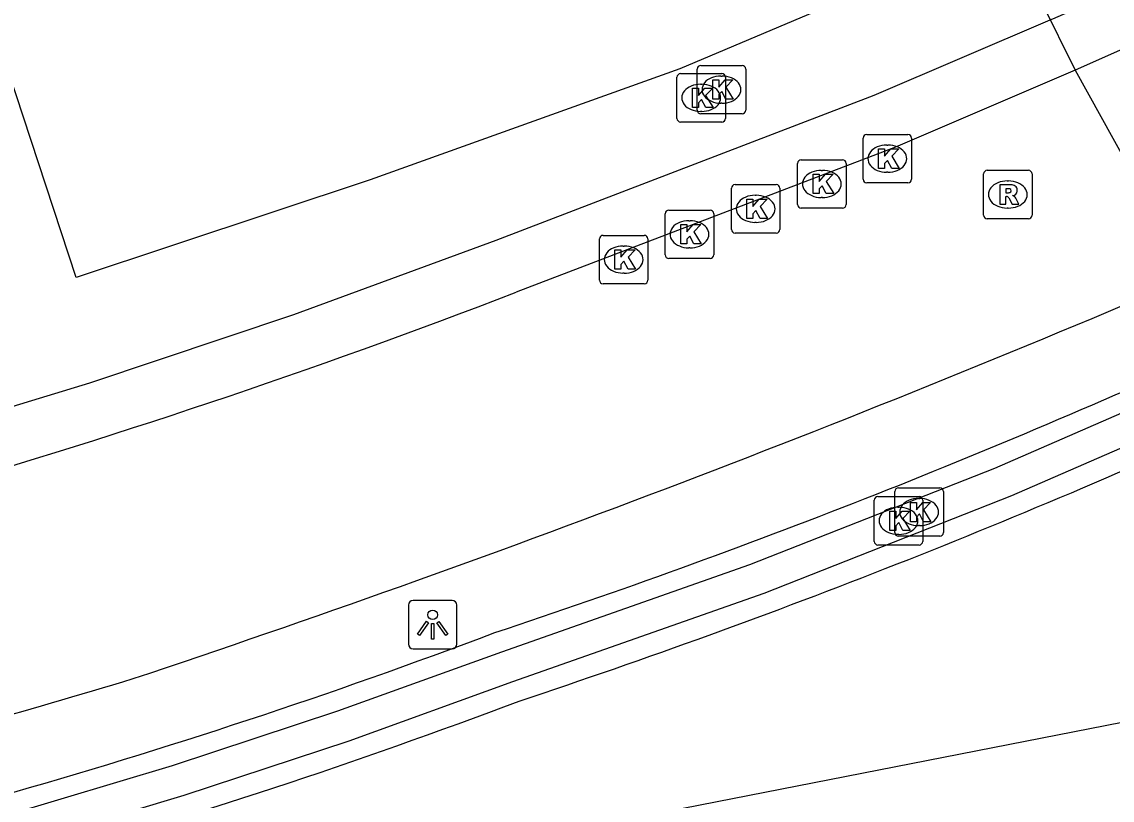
# Model space of a CAD drawing. Extents: x 155018 to 156648, y 383980 to 385733.
# Drawn here: x 155596.44 to 155618.96, y 384052.29 to 384068.37 of the extents above; entities that cross this region are included whole.
import ezdxf

# ---------------------------------------------------------------- set-up
doc = ezdxf.new("R2010")
doc.units = 0
for name, color, linetype in [('IMGEO_Berm_gesloten', 7, 'Continuous'), ('IMGEO_Dek', 7, 'Continuous'), ('IMGEO_Groenvoorziening', 7, 'Continuous'), ('IMGEO_Hek', 7, 'Continuous'), ('IMGEO_Kolk', 7, 'Continuous'), ('IMGEO_Lichtpunt', 7, 'Continuous'), ('IMGEO_Rijbaan_regionaal_gesloten', 7, 'Continuous'), ('IMGEO_Rioolput', 7, 'Continuous'), ('IMGEO_Verkeerseiland_gesloten', 7, 'Continuous'), ('IMGEO_Waterloop', 7, 'Continuous')]:
    doc.layers.add(name, color=color, linetype=linetype)

msp = doc.modelspace()

# ---------------------------------------------------------------- linework, layer by layer
at = {"layer": 'IMGEO_Berm_gesloten'}
msp.add_lwpolyline([(155593.102, 384059.478), (155593.265, 384059.524), (155593.429, 384059.57), (155593.592, 384059.616), (155597.846, 384060.909), (155602.062, 384062.325), (155606.235, 384063.861), (155614.047, 384066.851), (155617.682, 384068.408), (155617.735, 384068.43), (155618.785, 384068.896), (155623.21, 384070.949), (155624.821, 384071.729), (155630.197, 384074.471), (155633.737, 384076.31), (155636.052, 384077.589), (155638.332, 384078.93), (155640.574, 384080.333), (155646.445, 384084.069), (155648.664, 384085.498), (155650.853, 384086.972), (155653.011, 384088.492), (155656.891, 384091.243), (155658.362, 384092.285)], dxfattribs=at)
at = {"layer": 'IMGEO_Dek'}
msp.add_lwpolyline([(155614.427, 384075.513), (155616.765, 384070.251), (155617.5, 384068.774), (155618.198, 384067.37), (155620.564, 384063.097), (155621.34, 384061.696), (155622.152, 384060.419), (155624.8, 384056.251)], dxfattribs=at)
at = {"layer": 'IMGEO_Groenvoorziening'}
for points in [[(155616.765, 384070.251), (155610.033, 384067.398), (155603.637, 384065.103), (155597.563, 384063.088), (155594.601, 384072.089)], [(155597.12, 384049.434), (155604.059, 384050.94), (155620.185, 384054.1), (155624.414, 384056.04), (155624.8, 384056.251)]]:
    msp.add_lwpolyline(points, dxfattribs=at)
for centre, radius, start, end in [((155558.732, 384198.76), 150.686, 288.36681, 294.54999), ((155558.484, 384199.371), 152.844, 288.39419, 294.61744), ((155560.762, 384176.117), 128.662, 285.87176, 290.68668), ((155560.695, 384176.331), 130.386, 285.94279, 290.66744)]:
    msp.add_arc(centre, radius, start, end, dxfattribs=at)
at = {"layer": 'IMGEO_Hek'}
for points in [[(155617.5, 384068.774), (155618.198, 384067.37)], [(155618.198, 384067.37), (155620.564, 384063.097)]]:
    msp.add_lwpolyline(points, dxfattribs=at)
at = {"layer": 'IMGEO_Kolk'}
for p, q in [((155610.047, 384067.299), (155610.899, 384067.299)), ((155610.39, 384066.542), (155610.39, 384067.394)), ((155610.465, 384067.468), (155611.317, 384067.468)), ((155610.878, 384067.248), (155610.903, 384067.248)), ((155611.391, 384067.394), (155611.391, 384066.542)), ((155609.972, 384066.373), (155609.972, 384067.225)), ((155610.46, 384067.079), (155610.485, 384067.079)), ((155610.973, 384067.225), (155610.973, 384066.373)), ((155610.901, 384066.688), (155610.876, 384066.688)), ((155610.483, 384066.519), (155610.458, 384066.519)), ((155611.317, 384066.468), (155610.465, 384066.468)), ((155610.899, 384066.299), (155610.047, 384066.299)), ((155613.815, 384065.116), (155613.815, 384065.968)), ((155613.89, 384066.042), (155614.742, 384066.042)), ((155614.816, 384065.968), (155614.816, 384065.116)), ((155614.303, 384065.822), (155614.328, 384065.822)), ((155612.538, 384065.519), (155613.39, 384065.519)), ((155612.463, 384064.593), (155612.463, 384065.445)), ((155612.951, 384065.299), (155612.976, 384065.299)), ((155613.464, 384065.445), (155613.464, 384064.593)), ((155614.326, 384065.262), (155614.301, 384065.262)), ((155611.171, 384065.005), (155612.023, 384065.005)), ((155614.742, 384065.042), (155613.89, 384065.042)), ((155611.096, 384064.079), (155611.096, 384064.931)), ((155611.584, 384064.785), (155611.609, 384064.785)), ((155612.097, 384064.931), (155612.097, 384064.079)), ((155612.974, 384064.739), (155612.949, 384064.739)), ((155609.729, 384063.553), (155609.729, 384064.405)), ((155609.804, 384064.479), (155610.656, 384064.479)), ((155610.73, 384064.405), (155610.73, 384063.553)), ((155613.39, 384064.519), (155612.538, 384064.519)), ((155610.217, 384064.259), (155610.242, 384064.259)), ((155611.607, 384064.225), (155611.582, 384064.225)), ((155608.37, 384063.031), (155608.37, 384063.883)), ((155608.445, 384063.957), (155609.297, 384063.957)), ((155609.371, 384063.883), (155609.371, 384063.031)), ((155612.023, 384064.005), (155611.171, 384064.005)), ((155608.858, 384063.737), (155608.883, 384063.737)), ((155610.24, 384063.699), (155610.215, 384063.699)), ((155610.656, 384063.479), (155609.804, 384063.479)), ((155608.881, 384063.177), (155608.856, 384063.177)), ((155609.297, 384062.957), (155608.445, 384062.957)), ((155614.547, 384058.741), (155615.399, 384058.741)), ((155614.046, 384057.634), (155614.046, 384058.486)), ((155614.121, 384058.56), (155614.973, 384058.56)), ((155614.472, 384057.815), (155614.472, 384058.667)), ((155614.96, 384058.521), (155614.985, 384058.521)), ((155615.047, 384058.486), (155615.047, 384057.634)), ((155615.473, 384058.667), (155615.473, 384057.815)), ((155614.534, 384058.34), (155614.559, 384058.34)), ((155614.983, 384057.961), (155614.958, 384057.961)), ((155614.557, 384057.78), (155614.532, 384057.78)), ((155615.399, 384057.741), (155614.547, 384057.741)), ((155614.973, 384057.56), (155614.121, 384057.56))]:
    msp.add_line(p, q, dxfattribs=at)
for points in [[(155610.047, 384067.299), (155610.899, 384067.299)], [(155610.39, 384066.542), (155610.39, 384067.394)], [(155610.465, 384067.468), (155611.317, 384067.468)], [(155611.391, 384067.394), (155611.391, 384066.542)], [(155609.972, 384066.373), (155609.972, 384067.225)], [(155610.711, 384067.168), (155610.834, 384067.168), (155610.834, 384067.017), (155610.964, 384067.168), (155611.128, 384067.168), (155610.982, 384067.017), (155611.135, 384066.768), (155610.983, 384066.768), (155610.898, 384066.932), (155610.834, 384066.865), (155610.834, 384066.768), (155610.711, 384066.768), (155610.711, 384067.168)], [(155610.973, 384067.225), (155610.973, 384066.373)], [(155610.293, 384066.999), (155610.416, 384066.999), (155610.416, 384066.848), (155610.546, 384066.999), (155610.71, 384066.999), (155610.564, 384066.848), (155610.717, 384066.599), (155610.565, 384066.599), (155610.48, 384066.763), (155610.416, 384066.696), (155610.416, 384066.599), (155610.293, 384066.599), (155610.293, 384066.999)], [(155611.317, 384066.468), (155610.465, 384066.468)], [(155610.899, 384066.299), (155610.047, 384066.299)], [(155613.815, 384065.116), (155613.815, 384065.968)], [(155613.89, 384066.042), (155614.742, 384066.042)], [(155614.816, 384065.968), (155614.816, 384065.116)], [(155614.136, 384065.742), (155614.259, 384065.742), (155614.259, 384065.591), (155614.389, 384065.742), (155614.553, 384065.742), (155614.407, 384065.591), (155614.56, 384065.342), (155614.408, 384065.342), (155614.323, 384065.506), (155614.259, 384065.439), (155614.259, 384065.342), (155614.136, 384065.342), (155614.136, 384065.742)], [(155612.538, 384065.519), (155613.39, 384065.519)], [(155612.463, 384064.593), (155612.463, 384065.445)], [(155613.464, 384065.445), (155613.464, 384064.593)], [(155611.171, 384065.005), (155612.023, 384065.005)], [(155612.784, 384065.219), (155612.907, 384065.219), (155612.907, 384065.068), (155613.037, 384065.219), (155613.201, 384065.219), (155613.055, 384065.068), (155613.208, 384064.819), (155613.056, 384064.819), (155612.971, 384064.983), (155612.907, 384064.916), (155612.907, 384064.819), (155612.784, 384064.819), (155612.784, 384065.219)], [(155614.742, 384065.042), (155613.89, 384065.042)], [(155611.096, 384064.079), (155611.096, 384064.931)], [(155612.097, 384064.931), (155612.097, 384064.079)], [(155611.417, 384064.705), (155611.54, 384064.705), (155611.54, 384064.554), (155611.67, 384064.705), (155611.834, 384064.705), (155611.688, 384064.554), (155611.841, 384064.305), (155611.689, 384064.305), (155611.604, 384064.469), (155611.54, 384064.402), (155611.54, 384064.305), (155611.417, 384064.305), (155611.417, 384064.705)], [(155609.729, 384063.553), (155609.729, 384064.405)], [(155609.804, 384064.479), (155610.656, 384064.479)], [(155610.73, 384064.405), (155610.73, 384063.553)], [(155613.39, 384064.519), (155612.538, 384064.519)], [(155610.05, 384064.179), (155610.173, 384064.179), (155610.173, 384064.028), (155610.303, 384064.179), (155610.467, 384064.179), (155610.321, 384064.028), (155610.474, 384063.779), (155610.322, 384063.779), (155610.237, 384063.943), (155610.173, 384063.876), (155610.173, 384063.779), (155610.05, 384063.779), (155610.05, 384064.179)], [(155608.37, 384063.031), (155608.37, 384063.883)], [(155608.445, 384063.957), (155609.297, 384063.957)], [(155609.371, 384063.883), (155609.371, 384063.031)], [(155612.023, 384064.005), (155611.171, 384064.005)], [(155608.691, 384063.657), (155608.814, 384063.657), (155608.814, 384063.506), (155608.944, 384063.657), (155609.108, 384063.657), (155608.962, 384063.506), (155609.115, 384063.257), (155608.963, 384063.257), (155608.878, 384063.421), (155608.814, 384063.354), (155608.814, 384063.257), (155608.691, 384063.257), (155608.691, 384063.657)], [(155610.656, 384063.479), (155609.804, 384063.479)], [(155609.297, 384062.957), (155608.445, 384062.957)], [(155614.547, 384058.741), (155615.399, 384058.741)], [(155614.046, 384057.634), (155614.046, 384058.486)], [(155614.121, 384058.56), (155614.973, 384058.56)], [(155614.472, 384057.815), (155614.472, 384058.667)], [(155615.047, 384058.486), (155615.047, 384057.634)], [(155615.473, 384058.667), (155615.473, 384057.815)], [(155614.367, 384058.26), (155614.49, 384058.26), (155614.49, 384058.109), (155614.62, 384058.26), (155614.784, 384058.26), (155614.638, 384058.109), (155614.791, 384057.86), (155614.639, 384057.86), (155614.554, 384058.024), (155614.49, 384057.957), (155614.49, 384057.86), (155614.367, 384057.86), (155614.367, 384058.26)], [(155614.793, 384058.441), (155614.916, 384058.441), (155614.916, 384058.29), (155615.046, 384058.441), (155615.21, 384058.441), (155615.064, 384058.29), (155615.217, 384058.041), (155615.065, 384058.041), (155614.98, 384058.205), (155614.916, 384058.138), (155614.916, 384058.041), (155614.793, 384058.041), (155614.793, 384058.441)], [(155615.399, 384057.741), (155614.547, 384057.741)], [(155614.973, 384057.56), (155614.121, 384057.56)]]:
    msp.add_lwpolyline(points, dxfattribs=at)
for centre, start, end in [((155610.049, 384067.223), 91.552, 178.448), ((155610.049, 384067.223), 91.552, 178.448), ((155610.467, 384067.392), 91.552, 178.448), ((155610.467, 384067.392), 91.552, 178.448), ((155610.897, 384067.223), 1.552, 88.448), ((155610.897, 384067.223), 1.552, 88.448), ((155611.315, 384067.392), 1.552, 88.448), ((155611.315, 384067.392), 1.552, 88.448), ((155610.049, 384066.375), 181.552, 268.448), ((155610.049, 384066.375), 181.552, 268.448), ((155610.467, 384066.544), 181.552, 268.448), ((155610.467, 384066.544), 181.552, 268.448), ((155610.897, 384066.375), 271.552, 358.448), ((155610.897, 384066.375), 271.552, 358.448), ((155611.315, 384066.544), 271.552, 358.448), ((155611.315, 384066.544), 271.552, 358.448), ((155613.892, 384065.966), 91.552, 178.448), ((155613.892, 384065.966), 91.552, 178.448), ((155614.74, 384065.966), 1.552, 88.448), ((155614.74, 384065.966), 1.552, 88.448), ((155612.54, 384065.443), 91.552, 178.448), ((155612.54, 384065.443), 91.552, 178.448), ((155613.388, 384065.443), 1.552, 88.448), ((155613.388, 384065.443), 1.552, 88.448), ((155611.173, 384064.929), 91.552, 178.448), ((155611.173, 384064.929), 91.552, 178.448), ((155612.021, 384064.929), 1.552, 88.448), ((155612.021, 384064.929), 1.552, 88.448), ((155613.892, 384065.118), 181.552, 268.448), ((155613.892, 384065.118), 181.552, 268.448), ((155614.74, 384065.118), 271.552, 358.448), ((155614.74, 384065.118), 271.552, 358.448), ((155612.54, 384064.595), 181.552, 268.448), ((155612.54, 384064.595), 181.552, 268.448), ((155613.388, 384064.595), 271.552, 358.448), ((155613.388, 384064.595), 271.552, 358.448), ((155609.806, 384064.403), 91.552, 178.448), ((155609.806, 384064.403), 91.552, 178.448), ((155610.654, 384064.403), 1.552, 88.448), ((155610.654, 384064.403), 1.552, 88.448), ((155608.447, 384063.881), 91.552, 178.448), ((155608.447, 384063.881), 91.552, 178.448), ((155609.295, 384063.881), 1.552, 88.448), ((155609.295, 384063.881), 1.552, 88.448), ((155611.173, 384064.081), 181.552, 268.448), ((155611.173, 384064.081), 181.552, 268.448), ((155612.021, 384064.081), 271.552, 358.448), ((155612.021, 384064.081), 271.552, 358.448), ((155609.806, 384063.555), 181.552, 268.448), ((155609.806, 384063.555), 181.552, 268.448), ((155610.654, 384063.555), 271.552, 358.448), ((155610.654, 384063.555), 271.552, 358.448), ((155608.447, 384063.033), 181.552, 268.448), ((155608.447, 384063.033), 181.552, 268.448), ((155609.295, 384063.033), 271.552, 358.448), ((155609.295, 384063.033), 271.552, 358.448), ((155614.549, 384058.665), 91.552, 178.448), ((155614.549, 384058.665), 91.552, 178.448), ((155615.397, 384058.665), 1.552, 88.448), ((155615.397, 384058.665), 1.552, 88.448), ((155614.123, 384058.484), 91.552, 178.448), ((155614.123, 384058.484), 91.552, 178.448), ((155614.971, 384058.484), 1.552, 88.448), ((155614.971, 384058.484), 1.552, 88.448), ((155614.549, 384057.817), 181.552, 268.448), ((155614.549, 384057.817), 181.552, 268.448), ((155615.397, 384057.817), 271.552, 358.448), ((155615.397, 384057.817), 271.552, 358.448), ((155614.123, 384057.636), 181.552, 268.448), ((155614.123, 384057.636), 181.552, 268.448), ((155614.971, 384057.636), 271.552, 358.448), ((155614.971, 384057.636), 271.552, 358.448)]:
    msp.add_arc(centre, 0.0765, start, end, dxfattribs=at)
for centre, major_axis, ratio, start_param, end_param in [((155610.877, 384066.968), (-0.387, 0.002), 0.722429, 4.712389, 7.853982), ((155610.902, 384066.968), (-0.39, 0.002), 0.717154, 1.570796, 4.712389), ((155610.459, 384066.799), (-0.387, 0.002), 0.722429, 4.712389, 7.853982), ((155610.484, 384066.799), (-0.39, 0.002), 0.717154, 1.570796, 4.712389), ((155614.302, 384065.542), (-0.387, 0.002), 0.722429, 4.712389, 7.853982), ((155614.327, 384065.542), (-0.39, 0.002), 0.717154, 1.570796, 4.712389), ((155612.95, 384065.019), (-0.387, 0.002), 0.722429, 4.712389, 7.853982), ((155612.975, 384065.019), (-0.39, 0.002), 0.717154, 1.570796, 4.712389), ((155611.583, 384064.505), (-0.387, 0.002), 0.722429, 4.712389, 7.853982), ((155611.608, 384064.505), (-0.39, 0.002), 0.717154, 1.570796, 4.712389), ((155610.216, 384063.979), (-0.387, 0.002), 0.722429, 4.712389, 7.853982), ((155610.241, 384063.979), (-0.39, 0.002), 0.717154, 1.570796, 4.712389), ((155608.857, 384063.457), (-0.387, 0.002), 0.722429, 4.712389, 7.853982), ((155608.882, 384063.457), (-0.39, 0.002), 0.717154, 1.570796, 4.712389), ((155614.959, 384058.241), (-0.387, 0.002), 0.722429, 4.712389, 7.853982), ((155614.984, 384058.241), (-0.39, 0.002), 0.717154, 1.570796, 4.712389), ((155614.533, 384058.06), (-0.387, 0.002), 0.722429, 4.712389, 7.853982), ((155614.558, 384058.06), (-0.39, 0.002), 0.717154, 1.570796, 4.712389)]:
    msp.add_ellipse(centre, major_axis=major_axis, ratio=ratio, start_param=start_param, end_param=end_param, dxfattribs=at)
at = {"layer": 'IMGEO_Lichtpunt'}
for p, q in [((155604.427, 384056.319), (155604.427, 384055.512)), ((155604.427, 384056.319), (155604.427, 384055.512)), ((155605.329, 384056.414), (155604.521, 384056.414)), ((155605.329, 384056.414), (155604.521, 384056.414)), ((155605.423, 384055.512), (155605.423, 384056.319)), ((155605.423, 384055.512), (155605.423, 384056.319)), ((155604.521, 384055.418), (155605.329, 384055.418)), ((155604.521, 384055.418), (155605.329, 384055.418))]:
    msp.add_line(p, q, dxfattribs=at)
for points in [[(155604.801, 384055.983), (155604.84, 384055.955), (155604.652, 384055.693), (155604.614, 384055.72), (155604.801, 384055.983)], [(155604.903, 384055.935), (155604.95, 384055.935), (155604.95, 384055.613), (155604.903, 384055.613), (155604.903, 384055.935)], [(155605.013, 384055.955), (155605.051, 384055.982), (155605.238, 384055.72), (155605.199, 384055.692), (155605.013, 384055.955)]]:
    msp.add_lwpolyline(points, dxfattribs=at)
msp.add_circle((155604.926, 384056.117), 0.0994, dxfattribs=at)
for centre, start, end in [((155604.521, 384056.319), 90, 180), ((155604.521, 384056.319), 90, 180), ((155605.329, 384056.319), 0, 90), ((155605.329, 384056.319), 0, 90), ((155604.521, 384055.512), 180, 270), ((155604.521, 384055.512), 180, 270), ((155605.329, 384055.512), 270, 0), ((155605.329, 384055.512), 270, 360)]:
    msp.add_arc(centre, 0.0946, start, end, dxfattribs=at)
at = {"layer": 'IMGEO_Rijbaan_regionaal_gesloten'}
msp.add_lwpolyline([(155634.277, 384075.286), (155630.727, 384073.442), (155625.337, 384070.693), (155623.724, 384069.913), (155619.3, 384067.861), (155618.198, 384067.37), (155614.482, 384065.778), (155606.649, 384062.781)], dxfattribs=at)
for centre, radius, start, end in [((155509.153, 384323.264), 283.018, 288.45393, 293.18204), ((155550.898, 384207.7), 155.273, 286.08139, 291.04197), ((155537.843, 384256.878), 211.055, 285.81654, 286.77029)]:
    msp.add_arc(centre, radius, start, end, dxfattribs=at)
at = {"layer": 'IMGEO_Rioolput'}
for p, q in [((155616.304, 384064.375), (155616.304, 384065.227)), ((155616.379, 384065.301), (155617.231, 384065.301)), ((155617.305, 384065.227), (155617.305, 384064.375)), ((155616.792, 384065.081), (155616.817, 384065.081)), ((155616.815, 384064.521), (155616.79, 384064.521)), ((155617.231, 384064.301), (155616.379, 384064.301))]:
    msp.add_line(p, q, dxfattribs=at)
for points in [[(155616.304, 384064.375), (155616.304, 384065.227)], [(155616.379, 384065.301), (155617.231, 384065.301)], [(155617.305, 384065.227), (155617.305, 384064.375)], [(155616.893, 384064.999), (155616.641, 384065.001), (155616.641, 384064.601)], [(155616.819, 384064.92), (155616.765, 384064.92), (155616.765, 384064.839)], [(155616.765, 384064.839), (155616.817, 384064.839)], [(155616.641, 384064.601), (155616.765, 384064.601), (155616.765, 384064.763), (155616.776, 384064.763)], [(155616.823, 384064.734), (155616.894, 384064.601), (155617.034, 384064.601), (155616.969, 384064.727)], [(155617.231, 384064.301), (155616.379, 384064.301)]]:
    msp.add_lwpolyline(points, dxfattribs=at)
for centre, radius, start, end in [((155616.381, 384065.225), 0.0765, 91.552, 178.448), ((155616.381, 384065.225), 0.0765, 91.552, 178.448), ((155617.229, 384065.225), 0.0765, 1.552, 88.448), ((155617.229, 384065.225), 0.0765, 1.552, 88.448), ((155616.892, 384064.889), 0.109, 350.3612, 89.416), ((155616.801, 384065.028), 0.19, 274.7715, 282.9687), ((155616.825, 384064.824), 0.0964, 77.0061, 93.1865), ((155616.839, 384064.881), 0.0378, 276.6634, 79.6772), ((155616.89, 384064.889), 0.112, 277.5842, 350.9817), ((155616.874, 384064.674), 0.108, 29.5134, 73.7905), ((155616.775, 384064.71), 0.0533, 26.0293, 88.6989), ((155616.381, 384064.377), 0.0765, 181.552, 268.448), ((155616.381, 384064.377), 0.0765, 181.552, 268.448), ((155617.229, 384064.377), 0.0765, 271.552, 358.448), ((155617.229, 384064.377), 0.0765, 271.552, 358.448)]:
    msp.add_arc(centre, radius, start, end, dxfattribs=at)
for centre, major_axis, ratio, start_param, end_param in [((155616.791, 384064.801), (-0.387, 0.002), 0.722429, 4.712389, 7.853982), ((155616.816, 384064.801), (-0.39, 0.002), 0.717154, 1.570796, 4.712389)]:
    msp.add_ellipse(centre, major_axis=major_axis, ratio=ratio, start_param=start_param, end_param=end_param, dxfattribs=at)
at = {"layer": 'IMGEO_Verkeerseiland_gesloten'}
msp.add_lwpolyline([(155614.427, 384075.513), (155616.765, 384070.251), (155617.5, 384068.774), (155618.198, 384067.37), (155620.564, 384063.097), (155621.34, 384061.696), (155622.152, 384060.419), (155624.8, 384056.251)], dxfattribs=at)
at = {"layer": 'IMGEO_Waterloop'}
for points in [[(155596.106, 384051.969), (155596.106, 384051.969), (155599.553, 384053.002), (155602.969, 384054.131), (155606.353, 384055.355), (155611.478, 384057.16), (155616.534, 384059.148), (155621.516, 384061.316), (155621.567, 384061.34), (155622.613, 384061.828), (155622.662, 384061.851), (155623.772, 384062.37), (155627.033, 384064.013), (155628.645, 384064.821), (155633.876, 384067.447), (155641.503, 384071.559), (155650.791, 384077.343), (155659.973, 384083.313), (155675.718, 384094.516), (155710.462, 384118.517), (155730.032, 384132.355)], [(155730.21, 384132.099), (155710.641, 384118.26), (155675.899, 384094.262), (155664.78, 384086.297), (155660.309, 384082.742), (155651.147, 384076.784), (155641.837, 384070.987), (155634.183, 384066.86), (155628.99, 384064.248), (155627.398, 384063.445), (155624.066, 384061.776), (155623.07, 384061.311), (155623.021, 384061.288), (155621.976, 384060.799), (155621.959, 384060.791), (155621.942, 384060.784), (155621.925, 384060.776), (155616.882, 384058.577), (155611.763, 384056.561), (155606.574, 384054.731), (155603.198, 384053.51), (155599.791, 384052.383)], [(155599.791, 384052.383), (155596.353, 384051.351), (155596.353, 384051.351)]]:
    msp.add_lwpolyline(points, dxfattribs=at)

doc.saveas('drawing.dxf')
